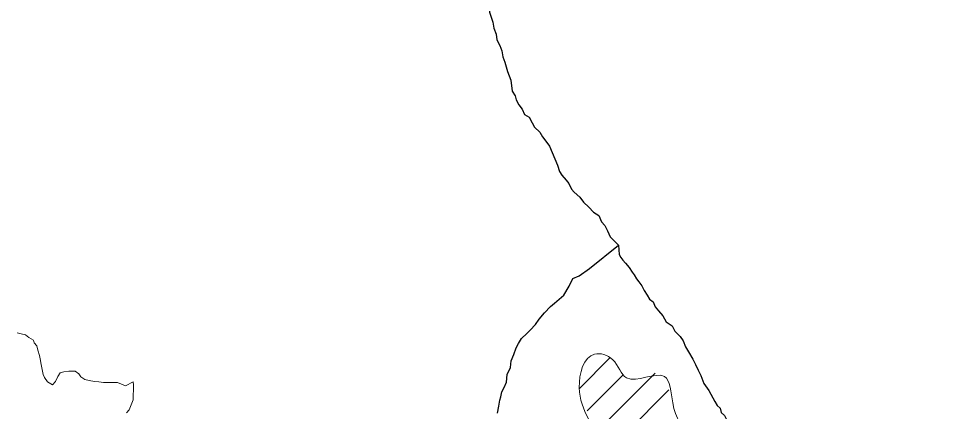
# Model space of a CAD drawing. Extents: x -1643653 to 4543381, y 1624270 to 13878484.
# Drawn here: x 589783 to 591068, y 8907729 to 8908280 of the extents above; entities that cross this region are included whole.
import ezdxf

# ---------------------------------------------------------------- set-up
doc = ezdxf.new("R2010")
doc.units = 0
doc.header["$LTSCALE"] = 160
doc.layers.add('6', color=7, linetype='Continuous', lineweight=13)
doc.layers.add('60', color=7, linetype='Continuous', lineweight=13)

msp = doc.modelspace()

# ---------------------------------------------------------------- linework, layer by layer
at = {"layer": '6'}
for p, q in [((590568.8, 8907761.6), (590612, 8907804.8)), ((590579.7, 8907730.1), (590630.7, 8907781)), ((590594.4, 8907702.3), (590675, 8907783)), ((590603.4, 8907668.8), (590694.3, 8907759.8))]:
    msp.add_line(p, q, dxfattribs=at)
at = {"layer": '6', "lineweight": 25}
for points in [[(590434.5, 8908340.4), (590436.4, 8908326.4), (590437.8, 8908319.4), (590439.3, 8908314.9), (590440.3, 8908308.4), (590441.7, 8908299.3), (590443.1, 8908288.3), (590444.6, 8908282.8), (590447.5, 8908274.3), (590448.9, 8908266.2), (590452.4, 8908257.7), (590453.3, 8908249.7), (590457.3, 8908241.7), (590460.2, 8908234.1), (590461.6, 8908226.1), (590464.6, 8908218.6), (590468, 8908205.5), (590472.9, 8908193)], [(590472.9, 8908193), (590474.8, 8908177.9), (590478.7, 8908171.4), (590480.2, 8908165.9), (590484.1, 8908158.9), (590488.6, 8908152.8), (590492, 8908145.3), (590498.5, 8908141.2), (590502.5, 8908133.7), (590505.9, 8908127.2), (590513.4, 8908120.6), (590517.3, 8908114.1), (590520.3, 8908109.6), (590527.2, 8908101), (590530.7, 8908092), (590534.6, 8908082.9), (590538, 8908074.4), (590541, 8908065.3), (590544.4, 8908060.3), (590550.4, 8908053.3), (590554.3, 8908048.7), (590557.8, 8908040.7), (590561.7, 8908036.2), (590569.7, 8908029.6), (590574.7, 8908022.6), (590582.1, 8908015.5), (590588.5, 8908008.5), (590596, 8908003.9), (590600, 8907994.9), (590604.4, 8907989.8), (590608.3, 8907982.3), (590611.8, 8907973.8), (590623.7, 8907962.2)], [(590547.1, 8907892.1), (590554.7, 8907905), (590559.8, 8907915.5), (590568.4, 8907919.5), (590582.9, 8907929.4), (590623.7, 8907962.2)], [(590623.7, 8907962.2), (590624.6, 8907949.1), (590627.1, 8907945.1), (590629.6, 8907941.1), (590633.5, 8907937.1), (590638.5, 8907931), (590642.9, 8907924.5), (590645.4, 8907920.5), (590648.9, 8907914.9), (590652.3, 8907910.9), (590656.3, 8907905.4), (590659.7, 8907898.8), (590663.7, 8907892.3), (590667.2, 8907886.8), (590672.1, 8907882.7), (590675.1, 8907875.7), (590679.5, 8907870.2), (590686, 8907863.1), (590690.4, 8907855.1), (590698.9, 8907849.5), (590702.8, 8907842), (590710.3, 8907834.4), (590714.2, 8907828.4), (590717.7, 8907819.8), (590721.6, 8907812.8), (590728, 8907802.7), (590731.5, 8907795.2), (590735.4, 8907787.2), (590738.9, 8907779.6), (590743.3, 8907768.6), (590750.2, 8907759)], [(590454.3, 8907726.9), (590455.9, 8907736.9), (590457.5, 8907745.4), (590459, 8907749.9), (590460.1, 8907756.9), (590463.6, 8907762.9), (590466.7, 8907770.4), (590467.8, 8907781.4), (590472.3, 8907790.9), (590473.4, 8907800.4), (590477, 8907809.4), (590480.1, 8907818.4), (590483.6, 8907824.4), (590487.7, 8907831.4), (590495.2, 8907838.8), (590499.8, 8907843.3), (590507.3, 8907851.3), (590512.4, 8907858.8), (590519.9, 8907867.7), (590528.5, 8907876.2), (590534.1, 8907881.1), (590547.1, 8907892.1)], [(590750.2, 8907759), (590758.6, 8907743.5), (590762.1, 8907737.9), (590766, 8907733.9), (590767.5, 8907727.9), (590772, 8907723.8), (590775.4, 8907717.3), (590779.4, 8907711.8), (590786.3, 8907703.2), (590790.2, 8907693.7), (590793.2, 8907688.7), (590797.7, 8907683.1), (590798.7, 8907680.2)]]:
    msp.add_lwpolyline(points, dxfattribs=at)
at = {"layer": '6'}
for points in [[(589932.9, 8907765.4), (589921.9, 8907770), (589915.4, 8907770.1), (589911.4, 8907770.1), (589905.9, 8907770.1), (589901.9, 8907770.2), (589895.4, 8907770.7), (589889.4, 8907771.2), (589881.9, 8907772.8), (589876, 8907774.3), (589870.5, 8907777.9), (589867.5, 8907781.9), (589862.5, 8907785.9), (589853.5, 8907786), (589846.5, 8907785), (589841.5, 8907783.6), (589838, 8907778.6), (589834.9, 8907771.6), (589830.4, 8907766.6), (589823.4, 8907770.7), (589819.5, 8907777.2), (589817.5, 8907781.2), (589816, 8907788.2), (589814.6, 8907795.3), (589813.1, 8907803.3), (589812.2, 8907807.8), (589810.2, 8907815.3), (589808.8, 8907821.3), (589804.8, 8907825.4), (589803.8, 8907829.4), (589797.4, 8907832.9), (589792.9, 8907836.5), (589786.9, 8907838), (589780.9, 8907839.6)], [(589940.7, 8907738.8), (589943.8, 8907745.8), (589943.8, 8907752.8), (589943.9, 8907759.4), (589943.9, 8907766.9), (589943.5, 8907770.9), (589932.9, 8907765.4)], [(589934.1, 8907727.4), (589938.2, 8907731.9), (589940.7, 8907738.8)]]:
    msp.add_lwpolyline(points, dxfattribs=at)
msp.add_spline([(590797.4, 8907136.9), (590684, 8907152.6), (590629.3, 8907199.5), (590603.8, 8907248.4), (590631.2, 8907283.6), (590656.6, 8907375.6), (590668.4, 8907481.2), (590609.7, 8907518.3), (590547.2, 8907532), (590601.9, 8907614.2), (590601.9, 8907680.7), (590568.7, 8907762.8), (590590.2, 8907809.8), (590615.6, 8907801.9), (590635.1, 8907776.5), (590687.9, 8907778.5), (590699.6, 8907741.3), (590727, 8907694.4), (590783.7, 8907678.7), (590916.7, 8907694.4), (591024.2, 8907702.2), (591034, 8907661.1), (590936.2, 8907567.2), (590889.3, 8907490.9), (590887.3, 8907385.3), (590893.2, 8907283.6), (591000.7, 8907240.6), (591032, 8907199.5), (591026.2, 8907194.7), (591013.2, 8907184.9), (590997.8, 8907176.9), (590984.2, 8907169.2), (590976.2, 8907165.4), (590962.9, 8907156.3), (590946.1, 8907147.2), (590929.3, 8907143.7), (590909.7, 8907140.9), (590892.2, 8907142.3), (590876.1, 8907147.2), (590860.1, 8907152.1), (590837.7, 8907154.9), (590827.2, 8907155.2), (590820.9, 8907154.2), (590813.6, 8907151), (590804.5, 8907145.4), (590798.1, 8907139.6), (590797.4, 8907136.9)], degree=3, dxfattribs=at)
at = {"layer": '60', "lineweight": 25}
msp.add_spline([(814781, 9009175.5), (814787.2, 9009173.4), (814796.9, 9009173.4), (814799.4, 9009172.4), (814805.1, 9009174.5), (814805.6, 9009176.5), (814811.7, 9009179.5), (814811.7, 9009179.5), (814801.5, 9009181), (814790.7, 9009181.5), (814784.1, 9009183.1), (814777.4, 9009185.1), (814778.4, 9009175.5)], degree=3, dxfattribs=at)

doc.saveas('drawing.dxf')
